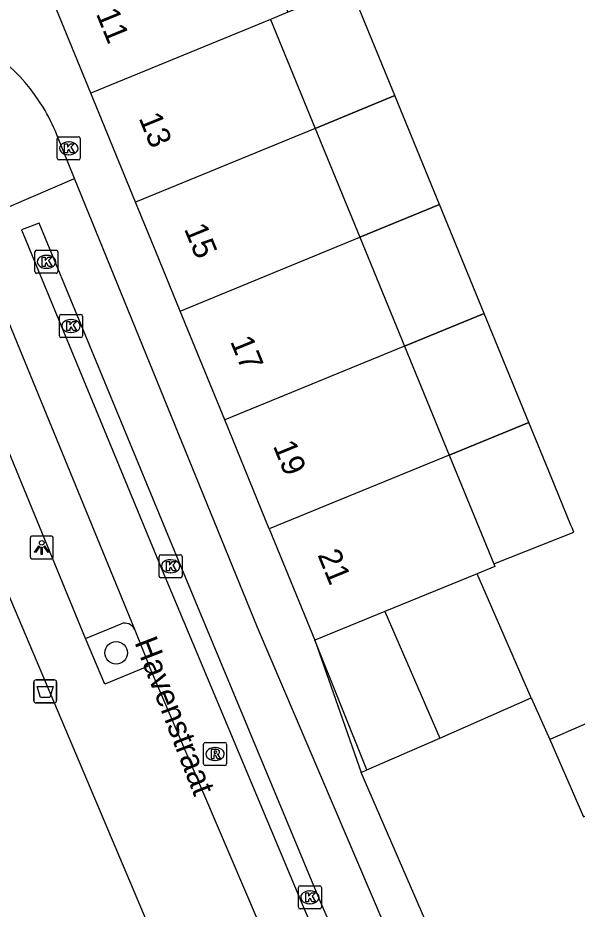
# Model space of a CAD drawing. Extents: x 161771 to 163125, y 382479 to 383177.
# Drawn here: x 161922.22 to 161946.47, y 383040.33 to 383078.97 of the extents above; entities that cross this region are included whole.
import ezdxf

# ---------------------------------------------------------------- set-up
doc = ezdxf.new("R2010")
doc.units = 0
for name, color, linetype in [('IMGEO_Afvalbak', 7, 'Continuous'), ('IMGEO_Boom', 7, 'Continuous'), ('IMGEO_Hek', 7, 'Continuous'), ('IMGEO_Kolk', 7, 'Continuous'), ('IMGEO_Lichtpunt', 7, 'Continuous'), ('IMGEO_Openbare_ruimte_label', 7, 'Continuous'), ('IMGEO_Pand', 7, 'Continuous'), ('IMGEO_Pand_nummerreeks', 7, 'Continuous'), ('IMGEO_Pand_overbouw', 7, 'Continuous'), ('IMGEO_Parkeervlak_open', 7, 'Continuous'), ('IMGEO_Rijbaan_lokaal_open', 7, 'Continuous'), ('IMGEO_Rioolput', 7, 'Continuous'), ('IMGEO_Voetpad_open', 7, 'Continuous')]:
    doc.layers.add(name, color=color, linetype=linetype)

msp = doc.modelspace()

# ---------------------------------------------------------------- linework, layer by layer
at = {"layer": 'IMGEO_Afvalbak'}
for p, q in [((161922.915, 383049.371), (161922.915, 383050.171)), ((161922.915, 383050.171), (161922.915, 383049.371)), ((161923.015, 383050.271), (161923.805, 383050.271)), ((161923.805, 383050.271), (161923.015, 383050.271)), ((161923.905, 383050.171), (161923.905, 383049.371)), ((161923.905, 383049.371), (161923.905, 383050.171)), ((161923.805, 383049.271), (161923.015, 383049.271)), ((161923.015, 383049.271), (161923.805, 383049.271))]:
    msp.add_line(p, q, dxfattribs=at)
msp.add_lwpolyline([(161923.058, 383049.985), (161923.762, 383049.985), (161923.613, 383049.515), (161923.207, 383049.515), (161923.058, 383049.985)], dxfattribs=at)
for centre, start, end in [((161923.015, 383050.171), 90, 180), ((161923.015, 383050.171), 90, 180), ((161923.805, 383050.171), 0, 90), ((161923.805, 383050.171), 360, 90), ((161923.015, 383049.371), 180, 270), ((161923.015, 383049.371), 180, 270), ((161923.805, 383049.371), 270, 0), ((161923.805, 383049.371), 270, 0)]:
    msp.add_arc(centre, 0.1, start, end, dxfattribs=at)
at = {"layer": 'IMGEO_Boom'}
msp.add_circle((161926.487, 383051.443), 0.489, dxfattribs=at)
at = {"layer": 'IMGEO_Hek'}
msp.add_lwpolyline([(161937.351, 383046.372), (161935.096, 383051.999)], dxfattribs=at)
at = {"layer": 'IMGEO_Kolk'}
for p, q in [((161923.93, 383072.886), (161923.93, 383073.738)), ((161924.005, 383073.812), (161924.857, 383073.812)), ((161924.931, 383073.738), (161924.931, 383072.886)), ((161924.418, 383073.592), (161924.443, 383073.592)), ((161924.441, 383073.032), (161924.416, 383073.032)), ((161924.857, 383072.812), (161924.005, 383072.812)), ((161922.962, 383067.968), (161922.962, 383068.82)), ((161923.037, 383068.894), (161923.889, 383068.894)), ((161923.45, 383068.674), (161923.475, 383068.674)), ((161923.963, 383068.82), (161923.963, 383067.968)), ((161923.889, 383067.894), (161923.037, 383067.894)), ((161923.473, 383068.114), (161923.448, 383068.114)), ((161924.027, 383065.184), (161924.027, 383066.036)), ((161924.102, 383066.11), (161924.954, 383066.11)), ((161925.028, 383066.036), (161925.028, 383065.184)), ((161924.515, 383065.89), (161924.54, 383065.89)), ((161924.538, 383065.33), (161924.513, 383065.33)), ((161924.954, 383065.11), (161924.102, 383065.11)), ((161928.347, 383054.772), (161928.347, 383055.624)), ((161928.422, 383055.698), (161929.274, 383055.698)), ((161928.835, 383055.478), (161928.86, 383055.478)), ((161929.348, 383055.624), (161929.348, 383054.772)), ((161929.274, 383054.698), (161928.422, 383054.698)), ((161928.858, 383054.918), (161928.833, 383054.918)), ((161934.383, 383040.421), (161934.383, 383041.273)), ((161934.458, 383041.347), (161935.31, 383041.347)), ((161935.384, 383041.273), (161935.384, 383040.421)), ((161934.871, 383041.127), (161934.896, 383041.127)), ((161934.894, 383040.567), (161934.869, 383040.567)), ((161935.31, 383040.347), (161934.458, 383040.347))]:
    msp.add_line(p, q, dxfattribs=at)
for points in [[(161923.93, 383072.886), (161923.93, 383073.738)], [(161924.005, 383073.812), (161924.857, 383073.812)], [(161924.931, 383073.738), (161924.931, 383072.886)], [(161924.251, 383073.512), (161924.374, 383073.512), (161924.374, 383073.361), (161924.504, 383073.512), (161924.668, 383073.512), (161924.522, 383073.361), (161924.675, 383073.112), (161924.523, 383073.112), (161924.438, 383073.276), (161924.374, 383073.209), (161924.374, 383073.112), (161924.251, 383073.112), (161924.251, 383073.512)], [(161924.857, 383072.812), (161924.005, 383072.812)], [(161922.962, 383067.968), (161922.962, 383068.82)], [(161923.037, 383068.894), (161923.889, 383068.894)], [(161923.963, 383068.82), (161923.963, 383067.968)], [(161923.283, 383068.594), (161923.406, 383068.594), (161923.406, 383068.443), (161923.536, 383068.594), (161923.7, 383068.594), (161923.554, 383068.443), (161923.707, 383068.194), (161923.555, 383068.194), (161923.47, 383068.358), (161923.406, 383068.291), (161923.406, 383068.194), (161923.283, 383068.194), (161923.283, 383068.594)], [(161923.889, 383067.894), (161923.037, 383067.894)], [(161924.027, 383065.184), (161924.027, 383066.036)], [(161924.102, 383066.11), (161924.954, 383066.11)], [(161925.028, 383066.036), (161925.028, 383065.184)], [(161924.348, 383065.81), (161924.471, 383065.81), (161924.471, 383065.659), (161924.601, 383065.81), (161924.765, 383065.81), (161924.619, 383065.659), (161924.772, 383065.41), (161924.62, 383065.41), (161924.535, 383065.574), (161924.471, 383065.507), (161924.471, 383065.41), (161924.348, 383065.41), (161924.348, 383065.81)], [(161924.954, 383065.11), (161924.102, 383065.11)], [(161928.347, 383054.772), (161928.347, 383055.624)], [(161928.422, 383055.698), (161929.274, 383055.698)], [(161929.348, 383055.624), (161929.348, 383054.772)], [(161928.668, 383055.398), (161928.791, 383055.398), (161928.791, 383055.247), (161928.921, 383055.398), (161929.085, 383055.398), (161928.939, 383055.247), (161929.092, 383054.998), (161928.94, 383054.998), (161928.855, 383055.162), (161928.791, 383055.095), (161928.791, 383054.998), (161928.668, 383054.998), (161928.668, 383055.398)], [(161929.274, 383054.698), (161928.422, 383054.698)], [(161934.383, 383040.421), (161934.383, 383041.273)], [(161934.458, 383041.347), (161935.31, 383041.347)], [(161935.384, 383041.273), (161935.384, 383040.421)], [(161934.704, 383041.047), (161934.827, 383041.047), (161934.827, 383040.896), (161934.957, 383041.047), (161935.121, 383041.047), (161934.975, 383040.896), (161935.128, 383040.647), (161934.976, 383040.647), (161934.891, 383040.811), (161934.827, 383040.744), (161934.827, 383040.647), (161934.704, 383040.647), (161934.704, 383041.047)], [(161935.31, 383040.347), (161934.458, 383040.347)]]:
    msp.add_lwpolyline(points, dxfattribs=at)
for centre, start, end in [((161924.007, 383073.736), 91.552, 178.448), ((161924.007, 383073.736), 91.552, 178.448), ((161924.855, 383073.736), 1.552, 88.448), ((161924.855, 383073.736), 1.552, 88.448), ((161924.007, 383072.888), 181.552, 268.448), ((161924.007, 383072.888), 181.552, 268.448), ((161924.855, 383072.888), 271.552, 358.448), ((161924.855, 383072.888), 271.552, 358.448), ((161923.039, 383068.818), 91.552, 178.448), ((161923.039, 383068.818), 91.552, 178.448), ((161923.887, 383068.818), 1.552, 88.448), ((161923.887, 383068.818), 1.552, 88.448), ((161923.039, 383067.97), 181.552, 268.448), ((161923.039, 383067.97), 181.552, 268.448), ((161923.887, 383067.97), 271.552, 358.448), ((161923.887, 383067.97), 271.552, 358.448), ((161924.104, 383066.034), 91.552, 178.448), ((161924.104, 383066.034), 91.552, 178.448), ((161924.952, 383066.034), 1.552, 88.448), ((161924.952, 383066.034), 1.552, 88.448), ((161924.104, 383065.186), 181.552, 268.448), ((161924.104, 383065.186), 181.552, 268.448), ((161924.952, 383065.186), 271.552, 358.448), ((161924.952, 383065.186), 271.552, 358.448), ((161928.424, 383055.622), 91.552, 178.448), ((161928.424, 383055.622), 91.552, 178.448), ((161929.272, 383055.622), 1.552, 88.448), ((161929.272, 383055.622), 1.552, 88.448), ((161928.424, 383054.774), 181.552, 268.448), ((161928.424, 383054.774), 181.552, 268.448), ((161929.272, 383054.774), 271.552, 358.448), ((161929.272, 383054.774), 271.552, 358.448), ((161934.46, 383041.271), 91.552, 178.448), ((161934.46, 383041.271), 91.552, 178.448), ((161935.308, 383041.271), 1.552, 88.448), ((161935.308, 383041.271), 1.552, 88.448), ((161934.46, 383040.423), 181.552, 268.448), ((161934.46, 383040.423), 181.552, 268.448), ((161935.308, 383040.423), 271.552, 358.448), ((161935.308, 383040.423), 271.552, 358.448)]:
    msp.add_arc(centre, 0.0765, start, end, dxfattribs=at)
for centre, major_axis, ratio, start_param, end_param in [((161924.417, 383073.312), (-0.387, 0.002), 0.722429, 4.712389, 7.853982), ((161924.442, 383073.312), (-0.39, 0.002), 0.717154, 1.570796, 4.712389), ((161923.449, 383068.394), (-0.387, 0.002), 0.722429, 4.712389, 7.853982), ((161923.474, 383068.394), (-0.39, 0.002), 0.717154, 1.570796, 4.712389), ((161924.514, 383065.61), (-0.387, 0.002), 0.722429, 4.712389, 7.853982), ((161924.539, 383065.61), (-0.39, 0.002), 0.717154, 1.570796, 4.712389), ((161928.834, 383055.198), (-0.387, 0.002), 0.722429, 4.712389, 7.853982), ((161928.859, 383055.198), (-0.39, 0.002), 0.717154, 1.570796, 4.712389), ((161934.87, 383040.847), (-0.387, 0.002), 0.722429, 4.712389, 7.853982), ((161934.895, 383040.847), (-0.39, 0.002), 0.717154, 1.570796, 4.712389)]:
    msp.add_ellipse(centre, major_axis=major_axis, ratio=ratio, start_param=start_param, end_param=end_param, dxfattribs=at)
at = {"layer": 'IMGEO_Lichtpunt'}
for p, q in [((161922.76, 383056.413), (161922.76, 383055.606)), ((161922.76, 383056.413), (161922.76, 383055.606)), ((161923.662, 383056.508), (161922.854, 383056.508)), ((161923.662, 383056.508), (161922.854, 383056.508)), ((161923.756, 383055.606), (161923.756, 383056.413)), ((161923.756, 383055.606), (161923.756, 383056.413)), ((161922.854, 383055.512), (161923.662, 383055.512)), ((161922.854, 383055.512), (161923.662, 383055.512))]:
    msp.add_line(p, q, dxfattribs=at)
for points in [[(161923.134, 383056.077), (161923.173, 383056.049), (161922.985, 383055.787), (161922.947, 383055.814), (161923.134, 383056.077)], [(161923.236, 383056.029), (161923.283, 383056.029), (161923.283, 383055.707), (161923.236, 383055.707), (161923.236, 383056.029)], [(161923.346, 383056.049), (161923.384, 383056.076), (161923.571, 383055.814), (161923.532, 383055.786), (161923.346, 383056.049)]]:
    msp.add_lwpolyline(points, dxfattribs=at)
msp.add_circle((161923.259, 383056.211), 0.0994, dxfattribs=at)
for centre, start, end in [((161922.854, 383056.413), 90, 180), ((161922.854, 383056.413), 90, 180), ((161923.662, 383056.413), 0, 90), ((161923.662, 383056.413), 0, 90), ((161922.854, 383055.606), 180, 270), ((161922.854, 383055.606), 180, 270), ((161923.662, 383055.606), 270, 0), ((161923.662, 383055.606), 270, 360)]:
    msp.add_arc(centre, 0.0946, start, end, dxfattribs=at)
at = {"layer": 'IMGEO_Pand'}
for points in [[(161925.391, 383075.699), (161923.772, 383079.653), (161923.609, 383080.051), (161931.781, 383084.445)], [(161931.781, 383084.445), (161933.931, 383079.207), (161933.169, 383078.894)], [(161933.169, 383078.894), (161925.391, 383075.699)], [(161933.169, 383078.894), (161935.106, 383074.175)], [(161927.323, 383070.98), (161925.391, 383075.699)], [(161935.106, 383074.175), (161927.323, 383070.98)], [(161935.106, 383074.175), (161937.043, 383069.455)], [(161929.257, 383066.259), (161928.201, 383068.836), (161927.323, 383070.98)], [(161929.257, 383066.259), (161937.043, 383069.455)], [(161937.043, 383069.455), (161938.98, 383064.736)], [(161931.19, 383061.538), (161929.257, 383066.259)], [(161938.98, 383064.736), (161931.19, 383061.538)], [(161938.98, 383064.736), (161940.917, 383060.016)], [(161933.123, 383056.817), (161931.19, 383061.538)], [(161940.917, 383060.016), (161933.123, 383056.817)], [(161940.917, 383060.016), (161942.854, 383055.297), (161942.901, 383055.183), (161942.136, 383054.871), (161938.136, 383053.239), (161935.096, 383051.999)], [(161933.123, 383056.817), (161935.096, 383051.999)], [(161937.106, 383046.256), (161937.351, 383046.372), (161940.518, 383047.752), (161944.48, 383049.487), (161945.282, 383047.689), (161946.737, 383044.342)], [(161942.996, 383032.682), (161937.106, 383046.256)]]:
    msp.add_lwpolyline(points, dxfattribs=at)
at = {"layer": 'IMGEO_Pand_overbouw'}
for points in [[(161936.705, 383080.151), (161936.636, 383080.318), (161933.931, 383079.207), (161933.169, 383078.894), (161935.106, 383074.175), (161938.571, 383075.597)], [(161938.571, 383075.597), (161935.106, 383074.175), (161937.043, 383069.455), (161940.505, 383070.876)], [(161940.505, 383070.876), (161937.043, 383069.455), (161938.98, 383064.736), (161942.44, 383066.156)], [(161942.44, 383066.156), (161938.98, 383064.736), (161940.917, 383060.016), (161944.374, 383061.435)], [(161944.374, 383061.435), (161940.917, 383060.016), (161942.854, 383055.297), (161946.323, 383056.677), (161946.249, 383056.86), (161946.2, 383056.979), (161945.315, 383059.138)], [(161942.136, 383054.871), (161938.136, 383053.239), (161940.518, 383047.752), (161944.48, 383049.487)], [(161949.915, 383049.703), (161945.282, 383047.689), (161946.737, 383044.342), (161951.37, 383046.356)]]:
    msp.add_lwpolyline(points, close=True, dxfattribs=at)
at = {"layer": 'IMGEO_Parkeervlak_open'}
msp.add_lwpolyline([(161925.161, 383052.062), (161926.698, 383052.703)], dxfattribs=at)
msp.add_arc((161926.857, 383052.271), 0.461, 24.8154, 110.1848, dxfattribs=at)
at = {"layer": 'IMGEO_Rijbaan_lokaal_open'}
for points in [[(161924.683, 383072.01), (161923.916, 383073.896)], [(161920.07, 383070.029), (161924.683, 383072.01)], [(161941.403, 383031.963), (161932.608, 383052.538), (161924.683, 383072.01)], [(161941.307, 383026.98), (161935.336, 383040.651), (161929.185, 383055.447), (161923.152, 383070.063), (161922.387, 383069.775), (161928.401, 383055.201), (161934.585, 383040.452), (161940.535, 383026.637)], [(161920.306, 383069.44), (161927.275, 383052.464)], [(161927.275, 383052.464), (161927.918, 383050.884)], [(161932.616, 383039.884), (161927.918, 383050.884)]]:
    msp.add_lwpolyline(points, dxfattribs=at)
for centre, radius, start, end in [((161916.527, 383070.965), 7.949, 31.3149, 69.2274), ((161916.423, 383070.915), 8.064, 21.6977, 31.2414)]:
    msp.add_arc(centre, radius, start, end, dxfattribs=at)
at = {"layer": 'IMGEO_Rioolput'}
for p, q in [((161930.271, 383046.634), (161930.271, 383047.486)), ((161930.346, 383047.56), (161931.198, 383047.56)), ((161931.272, 383047.486), (161931.272, 383046.634)), ((161930.759, 383047.34), (161930.784, 383047.34)), ((161930.782, 383046.78), (161930.757, 383046.78)), ((161931.198, 383046.56), (161930.346, 383046.56))]:
    msp.add_line(p, q, dxfattribs=at)
for points in [[(161930.271, 383046.634), (161930.271, 383047.486)], [(161930.346, 383047.56), (161931.198, 383047.56)], [(161931.272, 383047.486), (161931.272, 383046.634)], [(161930.86, 383047.258), (161930.608, 383047.26), (161930.608, 383046.86)], [(161930.608, 383046.86), (161930.732, 383046.86), (161930.732, 383047.022), (161930.743, 383047.022)], [(161930.786, 383047.179), (161930.732, 383047.179), (161930.732, 383047.098)], [(161930.732, 383047.098), (161930.784, 383047.098)], [(161930.79, 383046.993), (161930.861, 383046.86), (161931.001, 383046.86), (161930.936, 383046.986)], [(161931.198, 383046.56), (161930.346, 383046.56)]]:
    msp.add_lwpolyline(points, dxfattribs=at)
for centre, radius, start, end in [((161930.348, 383047.484), 0.0765, 91.552, 178.448), ((161930.348, 383047.484), 0.0765, 91.552, 178.448), ((161931.196, 383047.484), 0.0765, 1.552, 88.448), ((161931.196, 383047.484), 0.0765, 1.552, 88.448), ((161930.742, 383046.969), 0.0533, 26.0293, 88.6989), ((161930.768, 383047.287), 0.19, 274.7715, 282.9687), ((161930.792, 383047.083), 0.0964, 77.0061, 93.1865), ((161930.806, 383047.14), 0.0378, 276.6634, 79.6772), ((161930.859, 383047.148), 0.109, 350.3612, 89.416), ((161930.857, 383047.148), 0.112, 277.5842, 350.9817), ((161930.841, 383046.933), 0.108, 29.5134, 73.7905), ((161930.348, 383046.636), 0.0765, 181.552, 268.448), ((161930.348, 383046.636), 0.0765, 181.552, 268.448), ((161931.196, 383046.636), 0.0765, 271.552, 358.448), ((161931.196, 383046.636), 0.0765, 271.552, 358.448)]:
    msp.add_arc(centre, radius, start, end, dxfattribs=at)
for centre, major_axis, ratio, start_param, end_param in [((161930.758, 383047.06), (-0.387, 0.002), 0.722429, 4.712389, 7.853982), ((161930.783, 383047.06), (-0.39, 0.002), 0.717154, 1.570796, 4.712389)]:
    msp.add_ellipse(centre, major_axis=major_axis, ratio=ratio, start_param=start_param, end_param=end_param, dxfattribs=at)
at = {"layer": 'IMGEO_Voetpad_open'}
for points in [[(161925.161, 383052.062), (161918.501, 383068.252)], [(161921.637, 383054.403), (161931.107, 383032.001)], [(161927.918, 383050.884), (161925.988, 383050.092), (161925.161, 383052.062)], [(161935.096, 383051.999), (161937.106, 383046.256)]]:
    msp.add_lwpolyline(points, dxfattribs=at)

# ---------------------------------------------------------------- texts
at = {"layer": 'IMGEO_Openbare_ruimte_label'}
msp.add_text('Havenstraat', height=1, rotation=291.2268, dxfattribs=at).set_placement((161927.268, 383051.903))
at = {"layer": 'IMGEO_Pand_nummerreeks'}
for s, p in [('11', (161925.597, 383079.153)), ('13', (161927.45, 383074.628)), ('15', (161929.417, 383069.825)), ('17', (161931.414, 383064.948)), ('19', (161933.269, 383060.417)), ('21', (161935.203, 383055.695))]:
    msp.add_text(s, height=1, rotation=292.2707, dxfattribs=at).set_placement(p)

doc.saveas('drawing.dxf')
